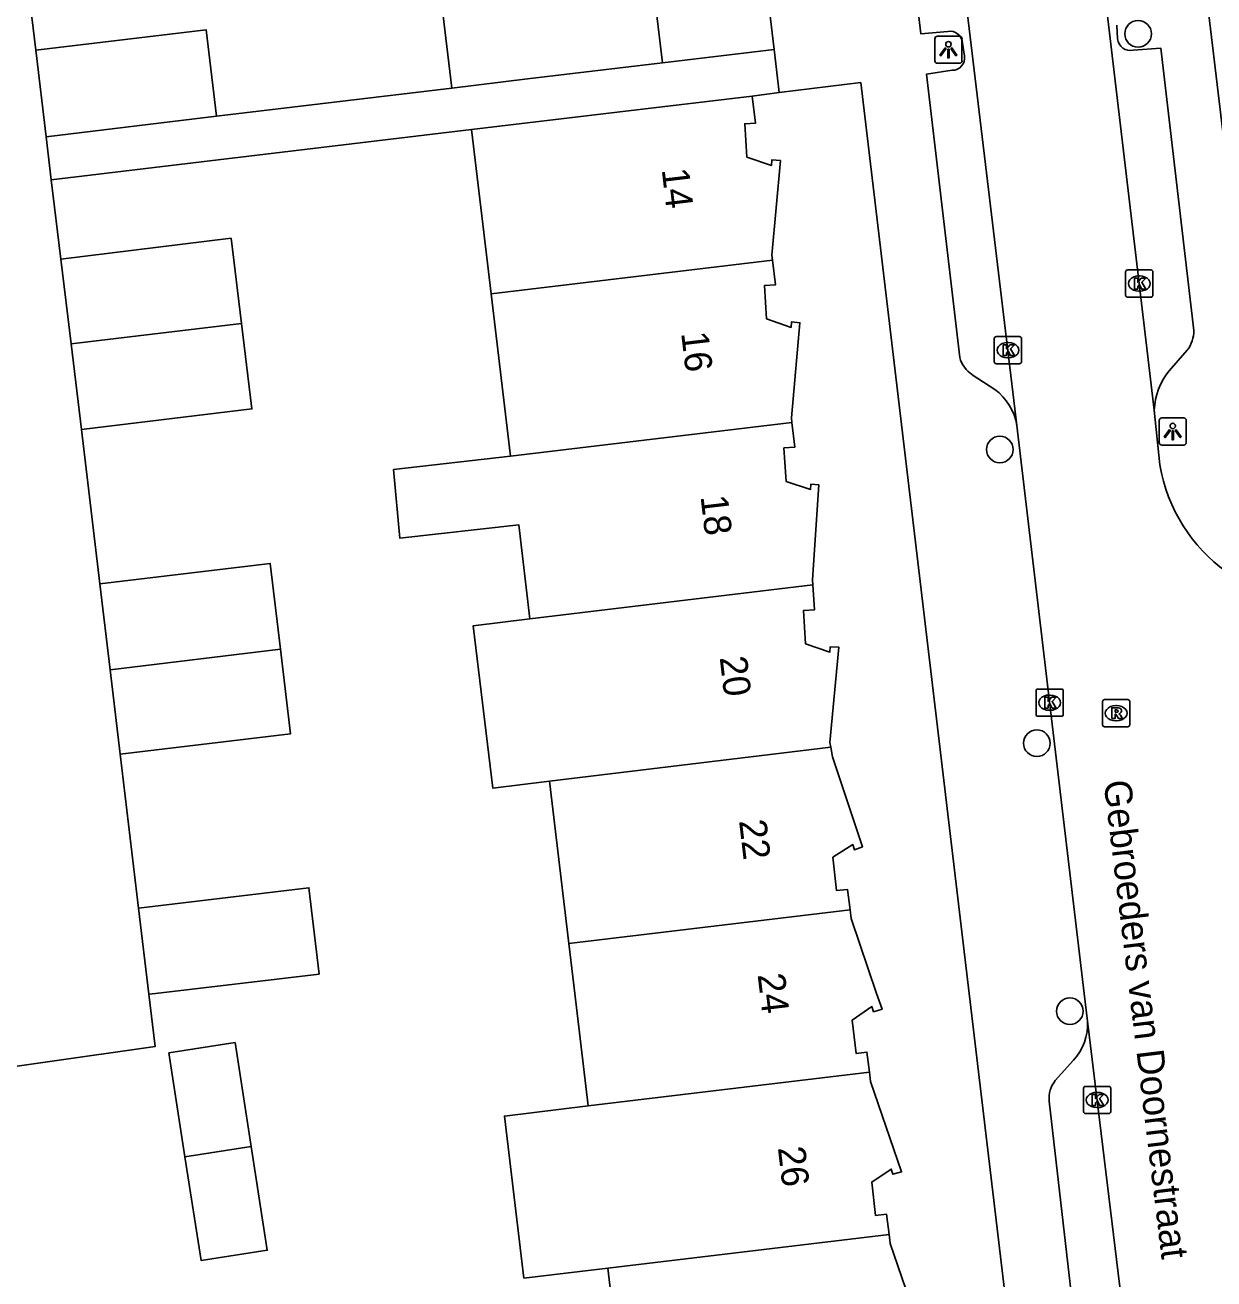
# Model space of a CAD drawing. Extents: x 162074 to 163034, y 381824 to 382557.
# Drawn here: x 162256.21 to 162299.86, y 382239.52 to 382285.55 of the extents above; entities that cross this region are included whole.
import ezdxf

# ---------------------------------------------------------------- set-up
doc = ezdxf.new("R2010")
doc.units = 0
for name, color, linetype in [('IMGEO_Boom', 7, 'Continuous'), ('IMGEO_Kolk', 7, 'Continuous'), ('IMGEO_Lichtpunt', 7, 'Continuous'), ('IMGEO_Muur', 7, 'Continuous'), ('IMGEO_Openbare_ruimte_label', 7, 'Continuous'), ('IMGEO_Pand', 7, 'Continuous'), ('IMGEO_Pand_nummerreeks', 7, 'Continuous'), ('IMGEO_Rijbaan_lokaal_open', 7, 'Continuous'), ('IMGEO_Rioolput', 7, 'Continuous'), ('IMGEO_Voetpad_open', 7, 'Continuous')]:
    doc.layers.add(name, color=color, linetype=linetype)

msp = doc.modelspace()

# ---------------------------------------------------------------- linework, layer by layer
at = {"layer": 'IMGEO_Boom'}
for centre in [(162297.077, 382285.223), (162292.001, 382269.966), (162293.362, 382259.184), (162294.573, 382249.348)]:
    msp.add_circle(centre, 0.489, dxfattribs=at)
at = {"layer": 'IMGEO_Kolk'}
for p, q in [((162296.621, 382275.63), (162296.621, 382276.482)), ((162296.696, 382276.556), (162297.548, 382276.556)), ((162297.109, 382276.336), (162297.134, 382276.336)), ((162297.622, 382276.482), (162297.622, 382275.63)), ((162297.548, 382275.556), (162296.696, 382275.556)), ((162297.132, 382275.776), (162297.107, 382275.776)), ((162291.798, 382273.185), (162291.798, 382274.037)), ((162291.873, 382274.111), (162292.725, 382274.111)), ((162292.799, 382274.037), (162292.799, 382273.185)), ((162292.286, 382273.891), (162292.311, 382273.891)), ((162292.725, 382273.111), (162291.873, 382273.111)), ((162292.309, 382273.331), (162292.284, 382273.331)), ((162293.33, 382260.247), (162293.33, 382261.099)), ((162293.405, 382261.173), (162294.257, 382261.173)), ((162294.331, 382261.099), (162294.331, 382260.247)), ((162293.818, 382260.953), (162293.843, 382260.953)), ((162294.257, 382260.173), (162293.405, 382260.173)), ((162293.841, 382260.393), (162293.816, 382260.393)), ((162295.074, 382245.664), (162295.074, 382246.516)), ((162295.149, 382246.59), (162296.001, 382246.59)), ((162295.562, 382246.37), (162295.587, 382246.37)), ((162296.075, 382246.516), (162296.075, 382245.664)), ((162296.001, 382245.59), (162295.149, 382245.59)), ((162295.585, 382245.81), (162295.56, 382245.81))]:
    msp.add_line(p, q, dxfattribs=at)
for points in [[(162296.621, 382275.63), (162296.621, 382276.482)], [(162296.696, 382276.556), (162297.548, 382276.556)], [(162296.942, 382276.256), (162297.065, 382276.256), (162297.065, 382276.105), (162297.195, 382276.256), (162297.359, 382276.256), (162297.213, 382276.105), (162297.366, 382275.856), (162297.214, 382275.856), (162297.129, 382276.02), (162297.065, 382275.953), (162297.065, 382275.856), (162296.942, 382275.856), (162296.942, 382276.256)], [(162297.622, 382276.482), (162297.622, 382275.63)], [(162297.548, 382275.556), (162296.696, 382275.556)], [(162291.798, 382273.185), (162291.798, 382274.037)], [(162291.873, 382274.111), (162292.725, 382274.111)], [(162292.799, 382274.037), (162292.799, 382273.185)], [(162292.119, 382273.811), (162292.242, 382273.811), (162292.242, 382273.66), (162292.372, 382273.811), (162292.536, 382273.811), (162292.39, 382273.66), (162292.543, 382273.411), (162292.391, 382273.411), (162292.306, 382273.575), (162292.242, 382273.508), (162292.242, 382273.411), (162292.119, 382273.411), (162292.119, 382273.811)], [(162292.725, 382273.111), (162291.873, 382273.111)], [(162293.33, 382260.247), (162293.33, 382261.099)], [(162293.405, 382261.173), (162294.257, 382261.173)], [(162294.331, 382261.099), (162294.331, 382260.247)], [(162293.651, 382260.873), (162293.774, 382260.873), (162293.774, 382260.722), (162293.904, 382260.873), (162294.068, 382260.873), (162293.922, 382260.722), (162294.075, 382260.473), (162293.923, 382260.473), (162293.838, 382260.637), (162293.774, 382260.57), (162293.774, 382260.473), (162293.651, 382260.473), (162293.651, 382260.873)], [(162294.257, 382260.173), (162293.405, 382260.173)], [(162295.074, 382245.664), (162295.074, 382246.516)], [(162295.149, 382246.59), (162296.001, 382246.59)], [(162296.075, 382246.516), (162296.075, 382245.664)], [(162295.395, 382246.29), (162295.518, 382246.29), (162295.518, 382246.139), (162295.648, 382246.29), (162295.812, 382246.29), (162295.666, 382246.139), (162295.819, 382245.89), (162295.667, 382245.89), (162295.582, 382246.054), (162295.518, 382245.987), (162295.518, 382245.89), (162295.395, 382245.89), (162295.395, 382246.29)], [(162296.001, 382245.59), (162295.149, 382245.59)]]:
    msp.add_lwpolyline(points, dxfattribs=at)
for centre, start, end in [((162296.698, 382276.48), 91.552, 178.448), ((162296.698, 382276.48), 91.552, 178.448), ((162297.546, 382276.48), 1.552, 88.448), ((162297.546, 382276.48), 1.552, 88.448), ((162296.698, 382275.632), 181.552, 268.448), ((162296.698, 382275.632), 181.552, 268.448), ((162297.546, 382275.632), 271.552, 358.448), ((162297.546, 382275.632), 271.552, 358.448), ((162291.875, 382274.035), 91.552, 178.448), ((162291.875, 382274.035), 91.552, 178.448), ((162292.723, 382274.035), 1.552, 88.448), ((162292.723, 382274.035), 1.552, 88.448), ((162291.875, 382273.187), 181.552, 268.448), ((162291.875, 382273.187), 181.552, 268.448), ((162292.723, 382273.187), 271.552, 358.448), ((162292.723, 382273.187), 271.552, 358.448), ((162293.407, 382261.097), 91.552, 178.448), ((162293.407, 382261.097), 91.552, 178.448), ((162294.255, 382261.097), 1.552, 88.448), ((162294.255, 382261.097), 1.552, 88.448), ((162293.407, 382260.249), 181.552, 268.448), ((162293.407, 382260.249), 181.552, 268.448), ((162294.255, 382260.249), 271.552, 358.448), ((162294.255, 382260.249), 271.552, 358.448), ((162295.151, 382246.514), 91.552, 178.448), ((162295.151, 382246.514), 91.552, 178.448), ((162295.999, 382246.514), 1.552, 88.448), ((162295.999, 382246.514), 1.552, 88.448), ((162295.151, 382245.666), 181.552, 268.448), ((162295.151, 382245.666), 181.552, 268.448), ((162295.999, 382245.666), 271.552, 358.448), ((162295.999, 382245.666), 271.552, 358.448)]:
    msp.add_arc(centre, 0.0765, start, end, dxfattribs=at)
for centre, major_axis, ratio, start_param, end_param in [((162297.108, 382276.056), (-0.387, 0.002), 0.722429, 4.712389, 7.853982), ((162297.133, 382276.056), (-0.39, 0.002), 0.717154, 1.570796, 4.712389), ((162292.285, 382273.611), (-0.387, 0.002), 0.722429, 4.712389, 7.853982), ((162292.31, 382273.611), (-0.39, 0.002), 0.717154, 1.570796, 4.712389), ((162293.817, 382260.673), (-0.387, 0.002), 0.722429, 4.712389, 7.853982), ((162293.842, 382260.673), (-0.39, 0.002), 0.717154, 1.570796, 4.712389), ((162295.561, 382246.09), (-0.387, 0.002), 0.722429, 4.712389, 7.853982), ((162295.586, 382246.09), (-0.39, 0.002), 0.717154, 1.570796, 4.712389)]:
    msp.add_ellipse(centre, major_axis=major_axis, ratio=ratio, start_param=start_param, end_param=end_param, dxfattribs=at)
at = {"layer": 'IMGEO_Lichtpunt'}
for p, q in [((162289.616, 382285.044), (162289.616, 382284.237)), ((162289.616, 382285.044), (162289.616, 382284.237)), ((162290.518, 382285.139), (162289.71, 382285.139)), ((162290.518, 382285.139), (162289.71, 382285.139)), ((162290.612, 382284.237), (162290.612, 382285.044)), ((162290.612, 382284.237), (162290.612, 382285.044)), ((162289.71, 382284.143), (162290.518, 382284.143)), ((162289.71, 382284.143), (162290.518, 382284.143)), ((162297.851, 382271.031), (162297.851, 382270.224)), ((162297.851, 382271.031), (162297.851, 382270.224)), ((162298.753, 382271.126), (162297.945, 382271.126)), ((162298.753, 382271.126), (162297.945, 382271.126)), ((162298.847, 382270.224), (162298.847, 382271.031)), ((162298.847, 382270.224), (162298.847, 382271.031)), ((162297.945, 382270.13), (162298.753, 382270.13)), ((162297.945, 382270.13), (162298.753, 382270.13))]:
    msp.add_line(p, q, dxfattribs=at)
for points in [[(162289.99, 382284.708), (162290.029, 382284.68), (162289.841, 382284.418), (162289.803, 382284.445), (162289.99, 382284.708)], [(162290.092, 382284.66), (162290.139, 382284.66), (162290.139, 382284.338), (162290.092, 382284.338), (162290.092, 382284.66)], [(162290.202, 382284.68), (162290.24, 382284.707), (162290.427, 382284.445), (162290.388, 382284.417), (162290.202, 382284.68)], [(162298.225, 382270.695), (162298.264, 382270.667), (162298.076, 382270.405), (162298.038, 382270.432), (162298.225, 382270.695)], [(162298.327, 382270.647), (162298.374, 382270.647), (162298.374, 382270.325), (162298.327, 382270.325), (162298.327, 382270.647)], [(162298.437, 382270.667), (162298.475, 382270.694), (162298.662, 382270.432), (162298.623, 382270.404), (162298.437, 382270.667)]]:
    msp.add_lwpolyline(points, dxfattribs=at)
for centre in [(162290.115, 382284.842), (162298.35, 382270.829)]:
    msp.add_circle(centre, 0.0994, dxfattribs=at)
for centre, start, end in [((162289.71, 382285.044), 90, 180), ((162289.71, 382285.044), 90, 180), ((162290.518, 382285.044), 0, 90), ((162290.518, 382285.044), 0, 90), ((162289.71, 382284.237), 180, 270), ((162289.71, 382284.237), 180, 270), ((162290.518, 382284.237), 270, 0), ((162290.518, 382284.237), 270, 360), ((162297.945, 382271.031), 90, 180), ((162297.945, 382271.031), 90, 180), ((162298.753, 382271.031), 0, 90), ((162298.753, 382271.031), 0, 90), ((162297.945, 382270.224), 180, 270), ((162297.945, 382270.224), 180, 270), ((162298.753, 382270.224), 270, 0), ((162298.753, 382270.224), 270, 360)]:
    msp.add_arc(centre, 0.0946, start, end, dxfattribs=at)
at = {"layer": 'IMGEO_Muur'}
for points in [[(162258.957, 382265.041), (162258.283, 382270.701)], [(162260.376, 382253.135), (162259.703, 382258.785)]]:
    msp.add_lwpolyline(points, dxfattribs=at)
at = {"layer": 'IMGEO_Pand'}
for points in [[(162278.923, 382289.973), (162279.619, 382284.165)], [(162271.878, 382283.235), (162271.179, 382289.052)], [(162256.604, 382284.621), (162262.859, 382285.372), (162263.237, 382282.197)], [(162256.985, 382281.446), (162256.604, 382284.621)], [(162279.619, 382284.165), (162274.655, 382283.569), (162271.878, 382283.235)], [(162272.599, 382281.709), (162277.949, 382282.348), (162282.913, 382282.941)], [(162282.913, 382282.941), (162283.034, 382281.95), (162282.635, 382281.925), (162282.713, 382280.698), (162283.613, 382280.395), (162283.626, 382280.594), (162283.942, 382280.574), (162283.635, 382277.097), (162283.656, 382276.911)], [(162263.237, 382282.197), (162256.985, 382281.446)], [(162273.321, 382275.681), (162272.599, 382281.709)], [(162257.522, 382276.958), (162263.776, 382277.718), (162264.156, 382274.59)], [(162257.901, 382273.846), (162257.522, 382276.958)], [(162283.656, 382276.911), (162273.321, 382275.681)], [(162283.656, 382276.911), (162283.759, 382276.01), (162283.36, 382275.985), (162283.438, 382274.758), (162284.337, 382274.45), (162284.35, 382274.649), (162284.664, 382274.619), (162284.346, 382271.133), (162284.367, 382270.955)], [(162274.035, 382269.718), (162273.321, 382275.681)], [(162257.901, 382273.846), (162264.156, 382274.59)], [(162264.156, 382274.59), (162264.538, 382271.454), (162258.283, 382270.701)], [(162258.283, 382270.701), (162257.901, 382273.846)], [(162274.035, 382269.718), (162284.367, 382270.955)], [(162284.367, 382270.955), (162284.471, 382270.048), (162284.072, 382270.023), (162284.15, 382268.796), (162285.052, 382268.5), (162285.065, 382268.699), (162285.353, 382268.673), (162285.121, 382265.184), (162285.132, 382265.003)], [(162274.75, 382263.747), (162274.336, 382267.203), (162269.973, 382266.708), (162269.741, 382269.232), (162274.035, 382269.718)], [(162258.957, 382265.041), (162265.213, 382265.786), (162265.588, 382262.639)], [(162259.334, 382261.882), (162258.957, 382265.041)], [(162285.132, 382265.003), (162274.75, 382263.747)], [(162285.132, 382265.003), (162285.191, 382264.081), (162284.792, 382264.056), (162284.87, 382262.829), (162285.761, 382262.528), (162285.774, 382262.727), (162286.091, 382262.706), (162285.761, 382259.212), (162285.792, 382259.039)], [(162275.464, 382257.79), (162273.385, 382257.539), (162272.664, 382263.495), (162274.75, 382263.747)], [(162265.588, 382262.639), (162259.334, 382261.882)], [(162265.588, 382262.639), (162265.959, 382259.531), (162259.703, 382258.785)], [(162259.703, 382258.785), (162259.334, 382261.882)], [(162275.464, 382257.79), (162285.792, 382259.039)], [(162285.792, 382259.039), (162285.857, 382258.681), (162286.96, 382255.384), (162286.665, 382255.275), (162286.6, 382255.465), (162285.866, 382254.998), (162286.005, 382253.775), (162286.402, 382253.82), (162286.5, 382253.071)], [(162276.178, 382251.832), (162275.464, 382257.79)], [(162260.376, 382253.135), (162266.632, 382253.881), (162267.009, 382250.713), (162260.998, 382250), (162260.753, 382249.971)], [(162260.753, 382249.971), (162260.376, 382253.135)], [(162276.178, 382251.832), (162286.5, 382253.071)], [(162286.5, 382253.071), (162286.542, 382252.748), (162287.479, 382250), (162287.676, 382249.423), (162287.365, 382249.329), (162287.3, 382249.519), (162286.582, 382249.024), (162286.721, 382247.801), (162287.118, 382247.846), (162287.214, 382247.113)], [(162276.891, 382245.871), (162276.397, 382250), (162276.178, 382251.832)], [(162262.081, 382244.003), (162261.49, 382247.817), (162263.921, 382248.194), (162264.512, 382244.38)], [(162276.891, 382245.871), (162287.214, 382247.113)], [(162287.214, 382247.113), (162287.258, 382246.774), (162288.392, 382243.449), (162288.078, 382243.362), (162288.013, 382243.552), (162287.299, 382243.077), (162287.438, 382241.854), (162287.835, 382241.899), (162287.933, 382241.146)], [(162277.604, 382239.916), (162274.527, 382239.55), (162273.811, 382245.5), (162276.891, 382245.871)], [(162264.512, 382244.38), (162265.102, 382240.575), (162262.671, 382240.198), (162262.081, 382244.003)], [(162262.081, 382244.003), (162264.512, 382244.38)], [(162287.933, 382241.146), (162287.975, 382240.827), (162289.109, 382237.502), (162288.784, 382237.39), (162288.719, 382237.58), (162288.02, 382237.129), (162288.159, 382235.906), (162288.556, 382235.951), (162288.67, 382234.951), (162283.706, 382234.357), (162278.347, 382233.715), (162277.604, 382239.916)], [(162287.933, 382241.146), (162277.604, 382239.916)]]:
    msp.add_lwpolyline(points, dxfattribs=at)
at = {"layer": 'IMGEO_Rijbaan_lokaal_open'}
for points in [[(162297.671, 382271.407), (162292.099, 382318.442)], [(162286.962, 382318.033), (162292.631, 382270.853)], [(162256.31, 382287.064), (162256.604, 382284.621)], [(162257.174, 382279.867), (162256.985, 382281.446)], [(162257.174, 382279.867), (162257.522, 382276.958)], [(162297.671, 382271.407), (162297.878, 382269.404)], [(162292.631, 382270.853), (162293.84, 382260.608), (162295.103, 382250), (162295.224, 382248.984)], [(162258.283, 382270.701), (162258.957, 382265.041)], [(162259.703, 382258.785), (162260.376, 382253.135)], [(162260.753, 382249.971), (162260.982, 382248.05), (162252.986, 382246.914)], [(162295.224, 382248.984), (162300.062, 382209.169)]]:
    msp.add_lwpolyline(points, dxfattribs=at)
msp.add_arc((162303.914, 382270.432), 6.123, 189.6657, 278.2007, dxfattribs=at)
at = {"layer": 'IMGEO_Rioolput'}
for p, q in [((162295.772, 382259.861), (162295.772, 382260.713)), ((162295.847, 382260.787), (162296.699, 382260.787)), ((162296.773, 382260.713), (162296.773, 382259.861)), ((162296.26, 382260.567), (162296.285, 382260.567)), ((162296.699, 382259.787), (162295.847, 382259.787)), ((162296.283, 382260.007), (162296.258, 382260.007))]:
    msp.add_line(p, q, dxfattribs=at)
for points in [[(162295.772, 382259.861), (162295.772, 382260.713)], [(162295.847, 382260.787), (162296.699, 382260.787)], [(162296.773, 382260.713), (162296.773, 382259.861)], [(162296.361, 382260.485), (162296.109, 382260.487), (162296.109, 382260.087)], [(162296.109, 382260.087), (162296.233, 382260.087), (162296.233, 382260.249), (162296.244, 382260.249)], [(162296.287, 382260.406), (162296.233, 382260.406), (162296.233, 382260.325)], [(162296.233, 382260.325), (162296.285, 382260.325)], [(162296.291, 382260.22), (162296.362, 382260.087), (162296.502, 382260.087), (162296.437, 382260.213)], [(162296.699, 382259.787), (162295.847, 382259.787)]]:
    msp.add_lwpolyline(points, dxfattribs=at)
for centre, radius, start, end in [((162295.849, 382260.711), 0.0765, 91.552, 178.448), ((162295.849, 382260.711), 0.0765, 91.552, 178.448), ((162296.697, 382260.711), 0.0765, 1.552, 88.448), ((162296.697, 382260.711), 0.0765, 1.552, 88.448), ((162296.243, 382260.196), 0.0533, 26.0293, 88.6989), ((162296.269, 382260.514), 0.19, 274.7715, 282.9687), ((162296.293, 382260.31), 0.0964, 77.0061, 93.1865), ((162296.307, 382260.367), 0.0378, 276.6634, 79.6772), ((162296.36, 382260.375), 0.109, 350.3612, 89.416), ((162296.358, 382260.375), 0.112, 277.5842, 350.9817), ((162296.342, 382260.16), 0.108, 29.5134, 73.7905), ((162295.849, 382259.863), 0.0765, 181.552, 268.448), ((162295.849, 382259.863), 0.0765, 181.552, 268.448), ((162296.697, 382259.863), 0.0765, 271.552, 358.448), ((162296.697, 382259.863), 0.0765, 271.552, 358.448)]:
    msp.add_arc(centre, radius, start, end, dxfattribs=at)
for centre, major_axis, ratio, start_param, end_param in [((162296.259, 382260.287), (-0.387, 0.002), 0.722429, 4.712389, 7.853982), ((162296.284, 382260.287), (-0.39, 0.002), 0.717154, 1.570796, 4.712389)]:
    msp.add_ellipse(centre, major_axis=major_axis, ratio=ratio, start_param=start_param, end_param=end_param, dxfattribs=at)
at = {"layer": 'IMGEO_Voetpad_open'}
for points in [[(162294.515, 382329.063), (162301.608, 382269.767)], [(162283.713, 382284.654), (162279.582, 382319.233), (162276.366, 382318.851)], [(162288.772, 382296.114), (162287.837, 382295.99), (162289.101, 382285.219), (162290.089, 382285.314)], [(162296.298, 382285.545), (162296.326, 382285.045)], [(162283.713, 382284.654), (162279.619, 382284.165)], [(162283.902, 382283.072), (162283.713, 382284.654)], [(162290.635, 382284.88), (162290.705, 382284.406)], [(162296.903, 382284.622), (162297.909, 382284.703), (162299.124, 382274.34)], [(162290.256, 382283.885), (162289.307, 382283.738), (162290.532, 382273.343)], [(162263.237, 382282.197), (162271.878, 382283.235)], [(162294.53, 382195.364), (162289.699, 382235.044), (162292.617, 382235.411), (162290.879, 382250), (162286.896, 382283.435), (162283.902, 382283.072)], [(162283.902, 382283.072), (162282.913, 382282.941)], [(162272.599, 382281.709), (162257.174, 382279.867)], [(162298.882, 382273.611), (162298.218, 382272.856)], [(162290.988, 382272.713), (162291.819, 382272.171)], [(162294.703, 382247.548), (162294.038, 382246.807)], [(162293.817, 382246.051), (162294.836, 382237.091), (162295.002, 382235.698)]]:
    msp.add_lwpolyline(points, dxfattribs=at)
for centre, radius, start, end in [((162290.162, 382284.846), 0.474, 4.1289, 98.9107), ((162296.794, 382285.079), 0.47, 184.1488, 283.3608), ((162290.254, 382284.341), 0.456, 270.2562, 8.234), ((162297.978, 382274.316), 1.146, 322.0614, 1.2103), ((162291.569, 382273.614), 1.072, 194.6307, 237.164), ((162300.142, 382271.302), 2.473, 141.0728, 177.564), ((162290.55, 382270.48), 2.114, 10.1567, 53.1165), ((162293.25, 382248.888), 1.976, 317.3216, 2.7955), ((162294.848, 382246.16), 1.037, 141.3884, 186.0213)]:
    msp.add_arc(centre, radius, start, end, dxfattribs=at)

# ---------------------------------------------------------------- texts
at = {"layer": 'IMGEO_Openbare_ruimte_label'}
msp.add_text('Gebroeders van Doornestraat', height=1, rotation=276.9474, dxfattribs=at).set_placement((162295.809, 382257.777))
at = {"layer": 'IMGEO_Pand_nummerreeks'}
for s, rotation, p in [('14', 276.7725, (162279.585, 382280.244)), ('16', 276.7725, (162280.298, 382274.244)), ('18', 276.7722, (162281.01, 382268.242)), ('20', 276.7722, (162281.713, 382262.333)), ('22', 276.7725, (162282.424, 382256.338)), ('24', 276.8344, (162283.106, 382250.692)), ('26', 276.7725, (162283.849, 382244.336))]:
    msp.add_text(s, height=1, rotation=rotation, dxfattribs=at).set_placement(p)

doc.saveas('drawing.dxf')
